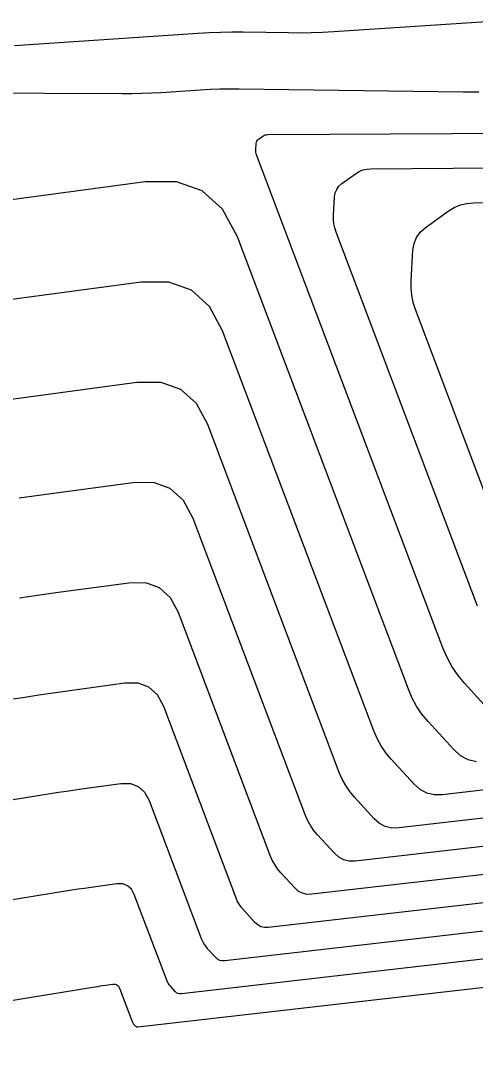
# Model space of a CAD drawing. Extents: x 1768942 to 1774819, y 723037 to 732099.
# Drawn here: x 1770328.4 to 1770352.4, y 731385.6 to 731439.6 of the extents above; entities that cross this region are included whole.
import ezdxf

# ---------------------------------------------------------------- set-up
doc = ezdxf.new("R2010")
doc.units = 0
doc.layers.add('R_Contours', color=7, linetype='Continuous')

msp = doc.modelspace()

# ---------------------------------------------------------------- linework, layer by layer
at = {"layer": 'R_Contours'}
for points in [[(1770328.089, 731438.317), (1770337.753, 731438.963), (1770338.351, 731438.997), (1770338.949, 731439.019), (1770339.548, 731439.028), (1770340.147, 731439.026), (1770342.543, 731438.991), (1770343.142, 731438.988), (1770343.74, 731438.997), (1770344.339, 731439.018), (1770344.937, 731439.052), (1770353.787, 731439.633)], [(1770325.571, 731435.817), (1770333.77, 731435.78), (1770334.286, 731435.782), (1770334.801, 731435.793), (1770335.316, 731435.814), (1770335.83, 731435.844), (1770337.888, 731435.981), (1770338.403, 731436.01), (1770338.917, 731436.029), (1770339.432, 731436.037), (1770339.948, 731436.035), (1770351.747, 731435.863), (1770352.023, 731435.862), (1770352.298, 731435.866), (1770352.573, 731435.876)], [(1770353.358, 731403.008), (1770351.84, 731404.673), (1770351.483, 731405.103), (1770351.171, 731405.561), (1770350.904, 731406.046), (1770350.683, 731406.559), (1770340.862, 731432.549), (1770340.84, 731432.62), (1770340.825, 731432.691), (1770340.818, 731432.764), (1770340.819, 731432.838), (1770340.837, 731433.143), (1770340.848, 731433.21), (1770340.872, 731433.269), (1770340.91, 731433.322), (1770340.96, 731433.367), (1770341.19, 731433.533), (1770341.249, 731433.569), (1770341.312, 731433.595), (1770341.377, 731433.611), (1770341.447, 731433.616), (1770354.387, 731433.7)], [(1770352.503, 731408.75), (1770345.051, 731428.472), (1770344.981, 731428.693), (1770344.934, 731428.917), (1770344.912, 731429.144), (1770344.914, 731429.376), (1770344.972, 731430.332), (1770345.006, 731430.542), (1770345.082, 731430.729), (1770345.199, 731430.894), (1770345.358, 731431.035), (1770346.078, 731431.555), (1770346.264, 731431.668), (1770346.459, 731431.75), (1770346.666, 731431.8), (1770346.882, 731431.817), (1770355.575, 731431.874)], [(1770352.461, 731400.551), (1770352.02, 731400.655), (1770351.62, 731400.867), (1770351.259, 731401.186), (1770349.899, 731402.678), (1770349.579, 731403.064), (1770349.3, 731403.474), (1770349.061, 731403.909), (1770348.862, 731404.369), (1770339.846, 731428.231), (1770339.062, 731429.682), (1770337.989, 731430.649), (1770336.628, 731431.133), (1770334.978, 731431.132), (1770324.653, 731429.732)], [(1770354.324, 731410.94), (1770349.24, 731424.395), (1770349.121, 731424.766), (1770349.043, 731425.142), (1770349.006, 731425.525), (1770349.009, 731425.914), (1770349.106, 731427.522), (1770349.164, 731427.875), (1770349.291, 731428.19), (1770349.489, 731428.466), (1770349.756, 731428.703), (1770350.967, 731429.577), (1770351.278, 731429.768), (1770351.607, 731429.905), (1770351.954, 731429.989), (1770352.318, 731430.018), (1770356.764, 731430.047)], [(1770357.144, 731399.552), (1770350.65, 731398.806), (1770350.224, 731398.803), (1770349.834, 731398.895), (1770349.48, 731399.082), (1770349.161, 731399.364), (1770347.958, 731400.684), (1770347.676, 731401.024), (1770347.428, 731401.387), (1770347.217, 731401.772), (1770347.041, 731402.178), (1770339.069, 731423.277), (1770338.376, 731424.56), (1770337.428, 731425.416), (1770336.224, 731425.843), (1770334.765, 731425.842), (1770326.227, 731424.685)], [(1770356.645, 731398.01), (1770348.356, 731397.058), (1770347.987, 731397.055), (1770347.648, 731397.135), (1770347.34, 731397.297), (1770347.063, 731397.542), (1770346.018, 731398.689), (1770345.772, 731398.985), (1770345.557, 731399.3), (1770345.373, 731399.635), (1770345.221, 731399.988), (1770338.293, 731418.323), (1770337.69, 731419.439), (1770336.866, 731420.182), (1770335.82, 731420.553), (1770334.552, 731420.552), (1770327.802, 731419.637)], [(1770356.147, 731396.467), (1770346.063, 731395.309), (1770345.749, 731395.306), (1770345.461, 731395.374), (1770345.2, 731395.512), (1770344.965, 731395.721), (1770344.077, 731396.694), (1770343.868, 731396.946), (1770343.686, 731397.214), (1770343.53, 731397.497), (1770343.4, 731397.798), (1770337.516, 731413.37), (1770337.005, 731414.317), (1770336.305, 731414.948), (1770335.416, 731415.264), (1770334.339, 731415.263), (1770329.376, 731414.59), (1770328.346, 731414.447)], [(1770355.648, 731394.924), (1770343.77, 731393.56), (1770343.512, 731393.558), (1770343.275, 731393.614), (1770343.06, 731393.727), (1770342.867, 731393.899), (1770342.136, 731394.7), (1770341.965, 731394.907), (1770341.815, 731395.127), (1770341.686, 731395.36), (1770341.58, 731395.607), (1770336.74, 731408.416), (1770336.319, 731409.195), (1770335.743, 731409.715), (1770335.012, 731409.974), (1770334.127, 731409.973), (1770330.274, 731409.451), (1770329.312, 731409.317), (1770328.35, 731409.177)], [(1770355.149, 731393.381), (1770341.477, 731391.811), (1770341.274, 731391.81), (1770341.089, 731391.853), (1770340.92, 731391.943), (1770340.768, 731392.077), (1770340.196, 731392.705), (1770340.061, 731392.867), (1770339.943, 731393.04), (1770339.843, 731393.223), (1770339.759, 731393.417), (1770335.963, 731403.462), (1770335.633, 731404.074), (1770335.182, 731404.481), (1770334.609, 731404.684), (1770333.914, 731404.684), (1770330.893, 731404.274), (1770330.138, 731404.169), (1770329.383, 731404.059), (1770328.63, 731403.944), (1770327.877, 731403.824)], [(1770316.645, 731396.706), (1770329.325, 731398.771), (1770329.871, 731398.858), (1770330.417, 731398.942), (1770330.964, 731399.021), (1770331.511, 731399.097), (1770333.701, 731399.394), (1770334.205, 731399.395), (1770334.62, 731399.247), (1770334.948, 731398.952), (1770335.187, 731398.509), (1770337.939, 731391.226), (1770337.999, 731391.086), (1770338.072, 731390.953), (1770338.157, 731390.828), (1770338.255, 731390.71), (1770338.67, 731390.255), (1770338.78, 731390.158), (1770338.903, 731390.093), (1770339.037, 731390.061), (1770339.184, 731390.063), (1770354.65, 731391.839)], [(1770354.151, 731390.296), (1770336.891, 731388.314), (1770336.8, 731388.313), (1770336.716, 731388.333), (1770336.64, 731388.373), (1770336.572, 731388.433), (1770336.314, 731388.716), (1770336.254, 731388.789), (1770336.201, 731388.867), (1770336.156, 731388.949), (1770336.118, 731389.036), (1770334.41, 731393.555), (1770334.262, 731393.83), (1770334.059, 731394.013), (1770333.801, 731394.105), (1770333.488, 731394.105), (1770332.129, 731393.92), (1770331.79, 731393.873), (1770331.45, 731393.824), (1770331.111, 731393.772), (1770330.773, 731393.718), (1770315.145, 731391.173)], [(1770313.645, 731385.639), (1770332.22, 731388.665), (1770332.352, 731388.686), (1770332.484, 731388.706), (1770332.616, 731388.725), (1770332.748, 731388.744), (1770333.276, 731388.815), (1770333.397, 731388.815), (1770333.497, 731388.78), (1770333.576, 731388.708), (1770333.634, 731388.602), (1770334.297, 731386.846), (1770334.312, 731386.812), (1770334.33, 731386.78), (1770334.35, 731386.75), (1770334.374, 731386.721), (1770334.474, 731386.611), (1770334.5, 731386.588), (1770334.53, 731386.572), (1770334.562, 731386.565), (1770334.598, 731386.565), (1770353.652, 731388.753)]]:
    msp.add_lwpolyline(points, dxfattribs=at)

doc.saveas('drawing.dxf')
